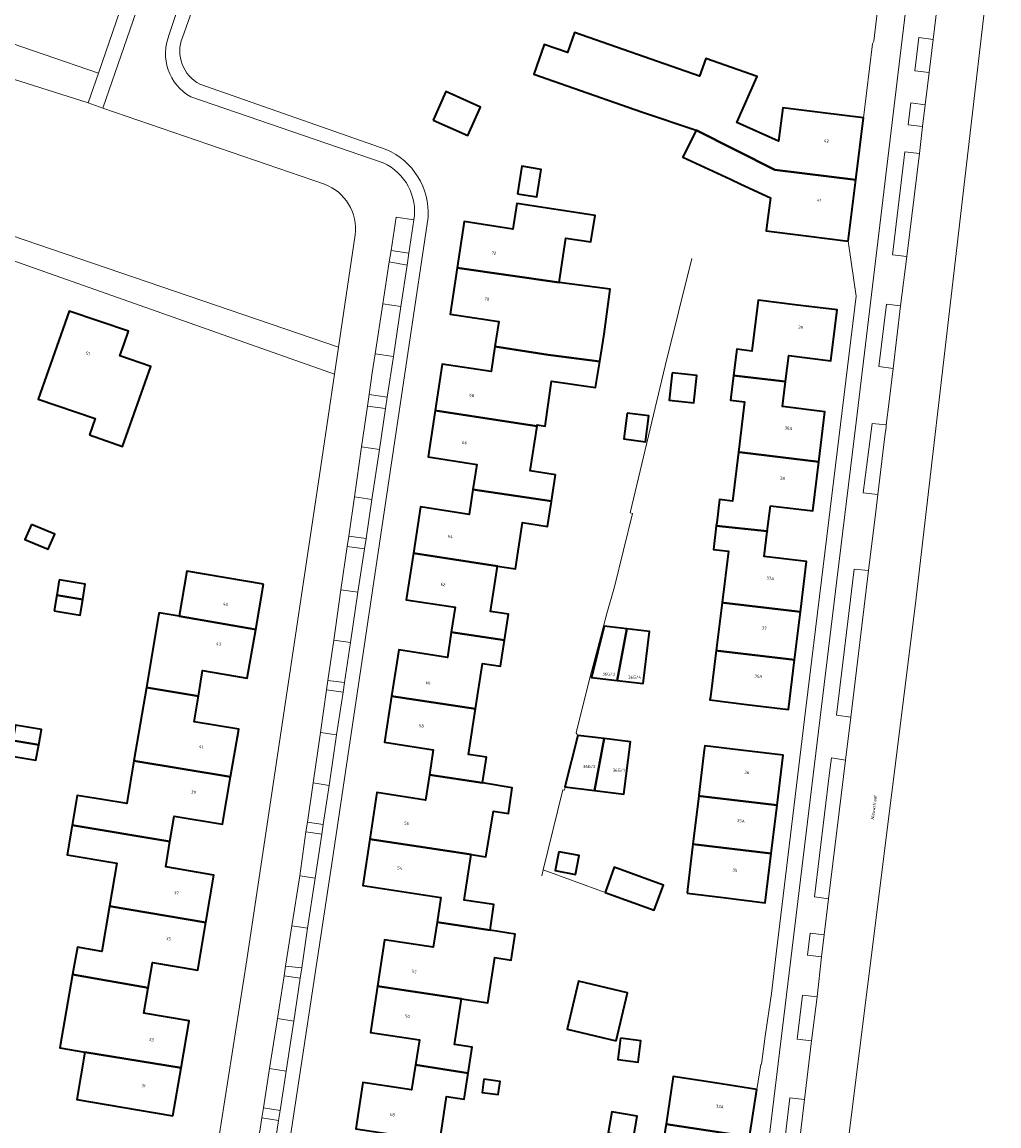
# Model space of a CAD drawing. Header units: metres. Extents: x 197700 to 204338, y 317132 to 325229.
# Tile 603 of 656: x 203325 to 203440, y 317936 to 318066. Entities that reach past the tile are written whole.
import ezdxf
from ezdxf.enums import TextEntityAlignment as Align

# ---------------------------------------------------------------- set-up
doc = ezdxf.new("R2010")
doc.units = ezdxf.units.M
for name, color, linetype, lineweight in [('B-WE-GR-BEPLANTING_CULTUUR_BODEMBEDEKKER-GV', 90, 'Continuous', 18), ('B-WE-GR-BEPLANTING_CULTUUR_HEESTERS-GV', 90, 'Continuous', 18), ('B-WE-IE-TERREINAFSCHEIDING_KUNSTMATIG_HEKWERK-G', 20, 'IE-TERREINAFSCHEIDING-KUNSTMATIG', 18), ('B-WE-IE-TERREINAFSCHEIDING_KUNSTMATIG_MUUR-G', 90, 'IE-TERREINAFSCHEIDING-KUNSTMATIG-DICHT', 18), ('B-WE-OG-BEBOUWING-GV', 7, 'Continuous', 35), ('B-WE-OG-BEBOUWING-T18', 10, 'Continuous', 18), ('B-WE-OG-TERREIN_CULTUURSCHEIDING-GV', 7, 'Continuous', 18), ('B-WE-OG-TERREIN_ERF-GV', 7, 'Continuous', 18), ('B-WE-OG-TOPOGRAFIE-T18', 10, 'Continuous', 18), ('B-WE-VH-VERHARDING_ASFALT-GV', 252, 'Continuous', 18), ('B-WE-VH-VERHARDING_OPEN-GV', 252, 'Continuous', 18), ('B-WE-VH-VERHARDING_STRAATBAKSTEEN-GV', 252, 'Continuous', 18), ('B-WE-VH-VERHARDING_TEGEL-GV', 252, 'Continuous', 18)]:
    doc.layers.add(name, color=color, linetype=linetype, lineweight=lineweight)
doc.styles.add('NLCS-ISO-M200-T18', font='NLCS-ISO.ttf', dxfattribs={"height": 0.36})
doc.linetypes.add('IE-TERREINAFSCHEIDING-KUNSTMATIG', pattern='A,4,[82,NLCS.SHX,S=0.75,R=90,X=0,Y=0],4,-2', length=10)
doc.linetypes.add('IE-TERREINAFSCHEIDING-KUNSTMATIG-DICHT', pattern='A,8,-1,[82,NLCS.SHX,S=0.75,R=90,X=0,Y=0],-1', length=10)

msp = doc.modelspace()

# ---------------------------------------------------------------- linework, layer by layer
at = {"layer": 'B-WE-GR-BEPLANTING_CULTUUR_BODEMBEDEKKER-GV'}
for points in [[(203428.746, 318032.282), (203427.067, 318032.474), (203426.185, 318025.135), (203427.861, 318024.896)], [(203427.061, 318018.276), (203425.383, 318018.426), (203424.348, 318010.275), (203426.064, 318010.066), (203426.896, 318016.965), (203427.036, 318017.991)]]:
    msp.add_lwpolyline(points, close=True, dxfattribs=at)
at = {"layer": 'B-WE-GR-BEPLANTING_CULTUUR_HEESTERS-GV'}
for points in [[(203432.09, 318059.738), (203432.561, 318063.654), (203430.896, 318063.865), (203430.414, 318059.932)], [(203431.308, 318053.377), (203431.634, 318055.951), (203429.946, 318056.186), (203429.642, 318053.576)], [(203430.953, 318050.213), (203429.258, 318050.421), (203427.789, 318038.288), (203429.473, 318038.077)], [(203370.674, 318037.082), (203370.883, 318038.476), (203368.791, 318038.806), (203368.586, 318037.474)], [(203366.012, 318020.49), (203368.144, 318020.215), (203368.34, 318021.52), (203366.206, 318021.838)], [(203363.625, 318003.944), (203365.665, 318003.689), (203365.848, 318004.908), (203363.805, 318005.188)], [(203422.877, 317983.875), (203424.975, 318001.129), (203423.296, 318001.301), (203421.21, 317984.122)], [(203361.192, 317987.075), (203363.136, 317986.822), (203363.302, 317987.934), (203361.353, 317988.19)], [(203420.277, 317962.484), (203422.262, 317978.812), (203420.597, 317979.07), (203420.38, 317977.322), (203418.613, 317962.727)], [(203360.632, 317970.092), (203360.805, 317971.245), (203358.949, 317971.52), (203358.782, 317970.367)], [(203419.761, 317958.241), (203418.117, 317958.431), (203417.781, 317955.874), (203419.449, 317955.673)], [(203358.277, 317954.354), (203356.385, 317954.582), (203356.206, 317953.435), (203358.099, 317953.168)], [(203418.926, 317950.962), (203417.199, 317951.168), (203416.583, 317945.963), (203418.252, 317945.762)], [(203419.7, 317916.844), (203419.861, 317918.463), (203419.555, 317919.179), (203415.975, 317926.66), (203417.439, 317938.872), (203415.728, 317939.049), (203414.736, 317930.777), (203415.099, 317919.013), (203414.729, 317915.67), (203417.806, 317915.328), (203418.211, 317915.363), (203418.571, 317915.556), (203419.355, 317916.205), (203419.589, 317916.489), (203419.7, 317916.841)]]:
    msp.add_lwpolyline(points, close=True, dxfattribs=at)
at = {"layer": 'B-WE-IE-TERREINAFSCHEIDING_KUNSTMATIG_HEKWERK-G'}
msp.add_lwpolyline([(203386.691, 317965.885), (203393.972, 317963.242)], dxfattribs=at)
at = {"layer": 'B-WE-IE-TERREINAFSCHEIDING_KUNSTMATIG_MUUR-G'}
for points in [[(203390.768, 317981.726), (203390.56, 317982.027), (203392.164, 317988.512), (203394.198, 317996.076), (203395.095, 317999.225), (203397.202, 318007.839), (203396.913, 318007.904), (203401.029, 318025.21), (203404.175, 318037.846)], [(203386.691, 317965.885), (203388.984, 317975.313), (203389.181, 317975.283), (203389.277, 317975.591)], [(203386.522, 317965.19), (203386.691, 317965.885)]]:
    msp.add_lwpolyline(points, dxfattribs=at)
at = {"layer": 'B-WE-OG-BEBOUWING-GV'}
for points in [[(203423.483, 318047.132), (203424.389, 318054.404), (203419.576, 318055.003), (203414.886, 318055.587), (203414.358, 318051.688), (203409.468, 318053.87), (203411.886, 318059.29), (203405.824, 318061.408), (203405.093, 318059.315), (203390.366, 318064.461), (203389.543, 318062.107), (203386.819, 318063.059), (203385.594, 318059.553), (203398.253, 318055.13), (203404.692, 318052.946), (203413.946, 318048.291)], [(203373.73, 318054.14), (203377.808, 318052.317), (203379.308, 318055.673), (203375.23, 318057.496)], [(203422.584, 318039.912), (203423.483, 318047.132), (203413.946, 318048.291), (203404.692, 318052.946), (203403.11, 318049.801), (203408.717, 318047.189), (203409.937, 318046.621), (203413.45, 318044.984), (203412.968, 318041.453), (203412.922, 318041.114), (203417.623, 318040.529)], [(203383.664, 318045.48), (203385.96, 318045.127), (203386.457, 318048.353), (203384.161, 318048.707)], [(203388.563, 318035.031), (203389.37, 318040.265), (203392.315, 318039.811), (203392.791, 318042.905), (203383.6, 318044.32), (203383.138, 318041.325), (203377.406, 318042.208), (203376.568, 318036.762)], [(203381.008, 318027.488), (203387.274, 318026.525), (203393.343, 318025.721), (203393.882, 318028.966), (203394.569, 318034.25), (203390.048, 318034.838), (203388.563, 318035.031), (203376.568, 318036.762), (203375.729, 318031.316), (203381.461, 318030.433)], [(203415.218, 318023.366), (203415.591, 318026.426), (203420.535, 318025.812), (203421.279, 318031.807), (203416.317, 318032.423), (203411.989, 318032.96), (203411.248, 318026.963), (203409.458, 318027.184), (203409.074, 318024.081), (203415.157, 318023.374)], [(203333.312, 318017.112), (203337.196, 318015.739), (203340.52, 318025.159), (203336.886, 318026.387), (203337.384, 318027.825), (203337.898, 318029.312), (203330.9, 318031.642), (203327.28, 318021.288), (203333.989, 318019.028)], [(203387.274, 318026.525), (203381.008, 318027.488), (203380.555, 318024.544), (203374.823, 318025.426), (203373.982, 318019.963), (203383.904, 318018.435), (203385.98, 318018.116), (203386.001, 318018.283), (203386.909, 318018.143), (203387.652, 318023.432), (203392.835, 318022.662), (203393.343, 318025.721)], [(203401.862, 318024.418), (203401.51, 318021.19), (203404.399, 318020.875), (203404.75, 318024.104)], [(203419.106, 318013.943), (203419.823, 318019.825), (203414.86, 318020.43), (203415.218, 318023.366), (203415.157, 318023.374), (203409.074, 318024.081), (203408.732, 318021.188), (203410.385, 318020.983), (203409.662, 318015.057), (203410.084, 318015.006)], [(203385.98, 318018.116), (203383.904, 318018.435), (203373.982, 318019.963), (203373.141, 318014.499), (203378.873, 318013.617), (203378.428, 318010.678), (203387.654, 318009.278), (203388.136, 318012.405), (203385.171, 318012.861)], [(203396.562, 318019.655), (203396.179, 318016.619), (203398.729, 318016.297), (203399.112, 318019.334)], [(203413.418, 318008.758), (203418.399, 318008.151), (203419.106, 318013.943), (203410.084, 318015.006), (203409.662, 318015.057), (203408.961, 318009.302), (203407.437, 318009.487), (203407.104, 318006.753), (203407.058, 318006.378), (203413.03, 318005.747), (203413.051, 318005.744)], [(203378.428, 318010.678), (203377.982, 318007.739), (203372.248, 318008.613), (203371.417, 318003.16), (203381.33, 318001.649), (203383.415, 318001.328), (203384.253, 318006.773), (203387.198, 318006.319), (203387.653, 318009.272), (203387.654, 318009.278)], [(203326.475, 318006.558), (203325.693, 318004.787), (203328.446, 318003.654), (203329.228, 318005.425)], [(203413.051, 318005.744), (203413.03, 318005.747), (203407.058, 318006.378), (203406.717, 318003.625), (203408.482, 318003.407), (203407.732, 317997.356), (203407.957, 317997.327), (203416.966, 317996.253), (203417.687, 318002.18), (203412.692, 318002.788)], [(203375.87, 317993.87), (203382.131, 317992.92), (203382.603, 317995.985), (203380.507, 317996.308), (203381.33, 318001.649), (203371.417, 318003.16), (203370.585, 317997.701), (203376.319, 317996.827)], [(203353.785, 317999.542), (203344.752, 318001.062), (203343.848, 317995.744), (203352.86, 317994.187)], [(203329.756, 318000.056), (203329.451, 317998.231), (203332.506, 317997.704), (203332.81, 317999.528)], [(203329.147, 317996.406), (203332.202, 317995.879), (203332.506, 317997.704), (203329.451, 317998.231)], [(203407.732, 317997.356), (203407.034, 317991.721), (203407.27, 317991.689), (203416.279, 317990.614), (203416.966, 317996.253), (203407.957, 317997.327)], [(203346.119, 317986.348), (203346.623, 317989.357), (203351.872, 317988.468), (203352.86, 317994.187), (203343.848, 317995.744), (203341.487, 317996.134), (203341.445, 317995.884), (203340.006, 317987.383)], [(203396.522, 317994.265), (203393.855, 317994.589), (203392.359, 317988.56), (203395.403, 317988.19)], [(203396.522, 317994.265), (203395.403, 317988.19), (203398.447, 317987.821), (203399.19, 317993.941)], [(203382.131, 317992.92), (203375.87, 317993.87), (203375.421, 317990.914), (203369.687, 317991.788), (203368.858, 317986.351), (203378.742, 317984.844), (203379.567, 317990.2), (203381.662, 317989.877)], [(203410.606, 317985.382), (203415.569, 317984.778), (203416.279, 317990.614), (203407.27, 317991.689), (203407.034, 317991.721), (203406.361, 317986.282), (203406.314, 317985.904)], [(203338.544, 317978.748), (203349.912, 317976.854), (203350.862, 317982.447), (203345.615, 317983.339), (203346.119, 317986.348), (203340.006, 317987.383)], [(203379.535, 317976.126), (203380.004, 317979.175), (203377.919, 317979.496), (203378.742, 317984.844), (203368.858, 317986.351), (203368.029, 317980.914), (203373.763, 317980.04), (203373.31, 317977.078)], [(203324.277, 317981.125), (203327.336, 317980.615), (203327.677, 317982.434), (203324.618, 317982.944)], [(203327.336, 317980.615), (203324.277, 317981.125), (203323.936, 317979.306), (203326.995, 317978.797)], [(203390.768, 317981.726), (203389.235, 317975.663), (203392.71, 317975.233), (203393.858, 317981.343)], [(203393.858, 317981.343), (203392.71, 317975.233), (203396.185, 317974.803), (203396.947, 317980.961)], [(203409.961, 317980.001), (203405.709, 317980.518), (203405.648, 317980.01), (203405.011, 317974.702), (203404.998, 317974.596), (203405.199, 317974.574), (203414.21, 317973.508), (203414.925, 317979.398)], [(203349.912, 317976.854), (203338.544, 317978.748), (203337.689, 317973.695), (203334.819, 317974.173), (203331.862, 317974.665), (203331.276, 317971.145), (203342.773, 317969.23), (203343.27, 317972.209), (203348.962, 317971.261)], [(203379.535, 317976.126), (203373.31, 317977.078), (203372.857, 317974.117), (203367.123, 317974.991), (203366.29, 317969.529), (203376.162, 317968.02), (203378.228, 317967.705), (203379.958, 317967.441), (203380.83, 317972.814), (203382.594, 317972.551), (203383.043, 317975.564)], [(203413.52, 317967.83), (203414.21, 317973.508), (203405.199, 317974.574), (203404.998, 317974.596), (203404.316, 317968.919)], [(203335.654, 317961.614), (203346.997, 317959.693), (203347.951, 317965.289), (203342.277, 317966.25), (203342.773, 317969.23), (203331.276, 317971.145), (203330.695, 317967.657), (203336.511, 317966.671)], [(203374.204, 317959.74), (203380.439, 317958.788), (203380.901, 317961.814), (203377.411, 317962.347), (203378.228, 317967.705), (203376.162, 317968.02), (203366.29, 317969.529), (203365.457, 317964.067), (203374.651, 317962.665)], [(203403.623, 317963.149), (203407.852, 317962.635), (203412.816, 317962.032), (203413.52, 317967.83), (203404.316, 317968.919), (203404.277, 317968.597), (203403.674, 317963.573)], [(203388.531, 317968.028), (203388.116, 317965.823), (203390.504, 317965.373), (203390.919, 317967.579)], [(203393.972, 317963.242), (203399.761, 317961.147), (203400.765, 317963.922), (203400.833, 317964.109), (203399.853, 317964.464), (203395.044, 317966.204)], [(203346.997, 317959.693), (203335.654, 317961.614), (203334.754, 317956.305), (203331.883, 317956.792), (203331.321, 317953.57), (203340.219, 317952.017), (203340.724, 317954.997), (203346.042, 317954.097)], [(203374.204, 317959.74), (203373.758, 317956.815), (203368.022, 317957.676), (203367.202, 317952.212), (203377.076, 317950.73), (203380.196, 317950.262), (203381.007, 317955.576), (203382.939, 317955.281), (203383.405, 317958.336), (203380.439, 317958.788)], [(203332.758, 317944.456), (203344.088, 317942.593), (203345.037, 317948.137), (203339.715, 317949.036), (203340.219, 317952.017), (203331.321, 317953.57), (203329.82, 317944.969)], [(203395.274, 317945.79), (203396.614, 317951.434), (203390.85, 317952.802), (203389.51, 317947.158)], [(203371.656, 317942.94), (203377.874, 317941.965), (203378.339, 317945.018), (203376.253, 317945.336), (203377.076, 317950.73), (203367.202, 317952.212), (203366.382, 317946.748), (203372.118, 317945.887)], [(203395.806, 317946.086), (203395.478, 317943.566), (203397.855, 317943.256), (203398.183, 317945.777)], [(203343.12, 317936.937), (203344.088, 317942.593), (203332.758, 317944.456), (203331.81, 317938.86), (203337.123, 317937.957)], [(203377.874, 317941.965), (203371.656, 317942.94), (203371.194, 317939.992), (203365.459, 317940.858), (203364.636, 317935.409), (203374.519, 317933.916), (203375.322, 317939.233), (203377.409, 317938.918)], [(203379.714, 317941.254), (203379.505, 317939.703), (203381.402, 317939.447), (203381.611, 317940.998)], [(203411.83, 317940.061), (203406.888, 317940.818), (203401.997, 317941.594), (203401.144, 317935.981), (203410.975, 317934.476)], [(203397.309, 317934.41), (203397.76, 317936.895), (203394.777, 317937.437), (203394.325, 317934.953)], [(203401.043, 317935.315), (203400.311, 317930.494), (203410.135, 317928.99), (203410.871, 317933.8), (203410.975, 317934.476), (203401.144, 317935.981)]]:
    msp.add_lwpolyline(points, close=True, dxfattribs=at)
at = {"layer": 'B-WE-OG-TERREIN_CULTUURSCHEIDING-GV'}
for points in [[(203360.954, 318046.608), (203334.882, 318055.568), (203333.155, 318056.181), (203320.381, 318060.222)], [(203313.455, 318055.21), (203309.629, 318045.511), (203362.607, 318027.424), (203364.572, 318040.645)]]:
    msp.add_lwpolyline(points, dxfattribs=at)
msp.add_lwpolyline([(203364.572, 318040.645, 0.344172), (203360.954, 318046.608)], format="xyb", dxfattribs=at)
msp.add_lwpolyline([(203353.597, 317936.696), (203355.56, 317936.385), (203355.742, 317937.58), (203353.783, 317937.89)], close=True, dxfattribs=at)
at = {"layer": 'B-WE-OG-TERREIN_ERF-GV'}
for points in [[(203321.554, 318064.076), (203334.355, 318059.665), (203344.033, 318087.751), (203353.819, 318115.606)], [(203348.703, 318076.49), (203344.242, 318063.888)], [(203401.043, 317935.315), (203401.144, 317935.981), (203401.997, 317941.594), (203406.888, 317940.818), (203411.83, 317940.061), (203412.283, 317943), (203412.377, 317943.015), (203412.799, 317946.312), (203413.55, 317951.354), (203414.121, 317956.017), (203417.575, 317984.914), (203419.419, 318000), (203423.506, 318033.421), (203422.584, 318039.912), (203417.623, 318040.529), (203412.922, 318041.114), (203412.968, 318041.453), (203413.45, 318044.984), (203409.937, 318046.621), (203408.717, 318047.189), (203403.11, 318049.801), (203404.692, 318052.946), (203398.253, 318055.13), (203385.594, 318059.553), (203386.819, 318063.059), (203389.543, 318062.107), (203390.366, 318064.461), (203405.093, 318059.315), (203405.824, 318061.408), (203411.886, 318059.29), (203409.468, 318053.87), (203414.358, 318051.688), (203414.886, 318055.587), (203419.576, 318055.003), (203424.389, 318054.404), (203425.455, 318063.134), (203425.587, 318063.42), (203426.782, 318073.455)], [(203346.306, 318058.365), (203368.23, 318050.705)], [(203364.636, 317935.409), (203365.459, 317940.858), (203371.194, 317939.992), (203371.656, 317942.94), (203372.118, 317945.887), (203366.382, 317946.748), (203367.202, 317952.212), (203368.022, 317957.676), (203373.758, 317956.815), (203374.204, 317959.74), (203374.651, 317962.665), (203365.457, 317964.067), (203366.29, 317969.529), (203367.123, 317974.991), (203372.857, 317974.117), (203373.31, 317977.078), (203373.763, 317980.04), (203368.029, 317980.914), (203368.858, 317986.351), (203369.687, 317991.788), (203375.421, 317990.914), (203375.87, 317993.87), (203376.319, 317996.827), (203370.585, 317997.701), (203371.417, 318003.16), (203372.248, 318008.613), (203377.982, 318007.739), (203378.428, 318010.678), (203378.873, 318013.617), (203373.141, 318014.499), (203373.982, 318019.963), (203374.823, 318025.426), (203380.555, 318024.544), (203381.008, 318027.488), (203381.461, 318030.433), (203375.729, 318031.316), (203376.568, 318036.762), (203377.406, 318042.208), (203383.138, 318041.325), (203383.6, 318044.32), (203392.791, 318042.905), (203392.315, 318039.811), (203389.37, 318040.265), (203388.563, 318035.031), (203390.048, 318034.838), (203394.569, 318034.25), (203393.882, 318028.966), (203393.343, 318025.721), (203392.835, 318022.662), (203387.652, 318023.432), (203386.909, 318018.143), (203386.001, 318018.283), (203385.98, 318018.116), (203385.171, 318012.861), (203388.136, 318012.405), (203387.654, 318009.278), (203387.653, 318009.272), (203387.198, 318006.319), (203384.253, 318006.773), (203383.415, 318001.328), (203381.33, 318001.649), (203380.507, 317996.308), (203382.603, 317995.985), (203382.131, 317992.92), (203381.662, 317989.877), (203379.567, 317990.2), (203378.742, 317984.844), (203377.919, 317979.496), (203380.004, 317979.175), (203379.535, 317976.126), (203383.043, 317975.564), (203382.594, 317972.551), (203380.83, 317972.814), (203379.958, 317967.441), (203378.228, 317967.705), (203377.411, 317962.347), (203380.901, 317961.814), (203380.439, 317958.788), (203383.405, 317958.336), (203382.939, 317955.281), (203381.007, 317955.576), (203380.196, 317950.262), (203377.076, 317950.73), (203376.253, 317945.336), (203378.339, 317945.018), (203377.874, 317941.965), (203377.409, 317938.918), (203375.322, 317939.233), (203374.519, 317933.916)], [(203373.139, 318042.708), (203368.67, 318012.763), (203361.903, 317967.156), (203356.136, 317929.18), (203353.877, 317914.268), (203349.528, 317885.56), (203344.644, 317852.713), (203339.022, 317815.361), (203364.554, 317811.256), (203363.37, 317804.011), (203362.905, 317801.169), (203362.519, 317798.933), (203357.869, 317771.976), (203354.905, 317768.442), (203344.779, 317757.591), (203343.318, 317758.325), (203334.078, 317762.927), (203329.352, 317765.281), (203336.575, 317795.016), (203337.084, 317797.112), (203336.333, 317797.496), (203263.959, 317833.535)], [(203346.601, 317932.656), (203346.709, 317933.468), (203348.338, 317933.262), (203348.35, 317933.342), (203351.823, 317955.293), (203360.642, 318014.202), (203362.136, 318024.254), (203314.248, 318041.172)]]:
    msp.add_lwpolyline(points, dxfattribs=at)
for points in [[(203344.242, 318063.888, 0.3847661), (203346.306, 318058.365)], [(203368.23, 318050.705, -0.3160231), (203373.139, 318042.708)]]:
    msp.add_lwpolyline(points, format="xyb", dxfattribs=at)
for points in [[(203373.73, 318054.14), (203375.23, 318057.496), (203379.308, 318055.673), (203377.808, 318052.317)], [(203383.664, 318045.48), (203384.161, 318048.707), (203386.457, 318048.353), (203385.96, 318045.127)], [(203419.106, 318013.943), (203418.399, 318008.151), (203413.418, 318008.758), (203413.051, 318005.744), (203412.692, 318002.788), (203417.687, 318002.18), (203416.966, 317996.253), (203416.279, 317990.614), (203415.569, 317984.778), (203410.606, 317985.382), (203406.314, 317985.904), (203406.361, 317986.282), (203407.034, 317991.721), (203407.732, 317997.356), (203408.482, 318003.407), (203406.717, 318003.625), (203407.058, 318006.378), (203407.104, 318006.753), (203407.437, 318009.487), (203408.961, 318009.302), (203409.662, 318015.057), (203410.385, 318020.983), (203408.732, 318021.188), (203409.074, 318024.081), (203409.458, 318027.184), (203411.248, 318026.963), (203411.989, 318032.96), (203416.317, 318032.423), (203421.279, 318031.807), (203420.535, 318025.812), (203415.591, 318026.426), (203415.218, 318023.366), (203414.86, 318020.43), (203419.823, 318019.825)], [(203337.196, 318015.739), (203333.312, 318017.112), (203333.989, 318019.028), (203327.28, 318021.288), (203330.9, 318031.642), (203337.898, 318029.312), (203337.384, 318027.825), (203336.886, 318026.387), (203340.52, 318025.159)], [(203401.862, 318024.418), (203404.75, 318024.104), (203404.399, 318020.875), (203401.51, 318021.19)], [(203396.562, 318019.655), (203399.112, 318019.334), (203398.729, 318016.297), (203396.179, 318016.619)], [(203325.693, 318004.787), (203326.475, 318006.558), (203329.228, 318005.425), (203328.446, 318003.654)], [(203352.86, 317994.187), (203351.872, 317988.468), (203346.623, 317989.357), (203346.119, 317986.348), (203345.615, 317983.339), (203350.862, 317982.447), (203349.912, 317976.854), (203348.962, 317971.261), (203343.27, 317972.209), (203342.773, 317969.23), (203342.277, 317966.25), (203347.951, 317965.289), (203346.997, 317959.693), (203346.042, 317954.097), (203340.724, 317954.997), (203340.219, 317952.017), (203339.715, 317949.036), (203345.037, 317948.137), (203344.088, 317942.593), (203343.12, 317936.937), (203337.123, 317937.957), (203331.81, 317938.86), (203332.758, 317944.456), (203329.82, 317944.969), (203331.321, 317953.57), (203331.883, 317956.792), (203334.754, 317956.305), (203335.654, 317961.614), (203336.511, 317966.671), (203330.695, 317967.657), (203331.276, 317971.145), (203331.862, 317974.665), (203334.819, 317974.173), (203337.689, 317973.695), (203338.544, 317978.748), (203340.006, 317987.383), (203341.445, 317995.884), (203341.487, 317996.134), (203343.848, 317995.744), (203344.752, 318001.062), (203353.785, 317999.542)], [(203332.202, 317995.879), (203329.147, 317996.406), (203329.451, 317998.231), (203329.756, 318000.056), (203332.81, 317999.528), (203332.506, 317997.704)], [(203395.403, 317988.19), (203392.359, 317988.56), (203393.855, 317994.589), (203396.522, 317994.265), (203399.19, 317993.941), (203398.447, 317987.821)], [(203327.336, 317980.615), (203326.995, 317978.797), (203323.936, 317979.306), (203324.277, 317981.125), (203324.618, 317982.944), (203327.677, 317982.434)], [(203392.71, 317975.233), (203389.235, 317975.663), (203390.768, 317981.726), (203393.858, 317981.343), (203396.947, 317980.961), (203396.185, 317974.803)], [(203407.852, 317962.635), (203403.623, 317963.149), (203403.674, 317963.573), (203404.277, 317968.597), (203404.316, 317968.919), (203404.998, 317974.596), (203405.011, 317974.702), (203405.648, 317980.01), (203405.709, 317980.518), (203409.961, 317980.001), (203414.925, 317979.398), (203414.21, 317973.508), (203413.52, 317967.83), (203412.816, 317962.032)], [(203388.531, 317968.028), (203390.919, 317967.579), (203390.504, 317965.373), (203388.116, 317965.823)], [(203400.765, 317963.922), (203399.761, 317961.147), (203393.972, 317963.242), (203395.044, 317966.204), (203399.853, 317964.464), (203400.833, 317964.109)], [(203395.274, 317945.79), (203389.51, 317947.158), (203390.85, 317952.802), (203396.614, 317951.434)], [(203395.806, 317946.086), (203398.183, 317945.777), (203397.855, 317943.256), (203395.478, 317943.566)], [(203379.714, 317941.254), (203381.611, 317940.998), (203381.402, 317939.447), (203379.505, 317939.703)], [(203397.309, 317934.41), (203394.325, 317934.953), (203394.777, 317937.437), (203397.76, 317936.895)]]:
    msp.add_lwpolyline(points, close=True, dxfattribs=at)
at = {"layer": 'B-WE-VH-VERHARDING_ASFALT-GV'}
for points in [[(203422.14, 317930.53), (203430.507, 317997.238), (203440.312, 318081.71)], [(203433.626, 318072.415), (203432.561, 318063.654), (203432.09, 318059.738), (203431.634, 318055.951), (203431.308, 318053.377), (203430.953, 318050.213), (203429.473, 318038.077), (203428.746, 318032.282), (203427.861, 318024.896), (203427.398, 318021.03), (203427.061, 318018.276), (203427.036, 318017.991), (203426.896, 318016.965), (203426.064, 318010.066), (203425.82, 318008.074), (203424.975, 318001.129), (203422.877, 317983.875), (203422.262, 317978.812), (203420.277, 317962.484), (203419.761, 317958.241), (203419.449, 317955.673), (203418.926, 317950.962), (203418.252, 317945.762), (203417.439, 317938.872), (203415.975, 317926.66)], [(203320.381, 318060.222), (203333.155, 318056.181), (203334.355, 318059.665), (203321.554, 318064.076)], [(203314.248, 318041.172), (203362.136, 318024.254), (203362.607, 318027.424), (203309.629, 318045.511), (203313.455, 318055.21)]]:
    msp.add_lwpolyline(points, dxfattribs=at)
at = {"layer": 'B-WE-VH-VERHARDING_OPEN-GV'}
for points in [[(203369.943, 318032.207), (203367.826, 318032.533), (203366.921, 318026.642), (203369.059, 318026.313)], [(203366.534, 318009.484), (203367.419, 318015.38), (203365.321, 318015.702), (203364.47, 318009.799)], [(203362.894, 317998.873), (203362.04, 317992.954), (203364.01, 317992.653), (203364.897, 317998.568)], [(203360.47, 317982.066), (203359.615, 317976.135), (203361.494, 317975.849), (203362.381, 317981.775)], [(203358.037, 317965.198), (203358.001, 317964.949), (203357.122, 317959.312), (203358.977, 317959.034), (203359.858, 317964.921)], [(203354.503, 317942.512), (203356.449, 317942.218), (203357.041, 317946.099), (203357.341, 317948.105), (203355.42, 317948.393)]]:
    msp.add_lwpolyline(points, close=True, dxfattribs=at)
at = {"layer": 'B-WE-VH-VERHARDING_STRAATBAKSTEEN-GV'}
for points in [[(203353.819, 318115.606), (203344.033, 318087.751), (203334.355, 318059.665), (203333.155, 318056.181), (203334.882, 318055.568), (203345.217, 318085.538), (203355.463, 318115.477)], [(203355.463, 318115.477), (203345.217, 318085.538), (203334.882, 318055.568)], [(203359.776, 318113.842), (203351.922, 318092.018), (203342.692, 318064.222)], [(203342.692, 318064.222), (203351.922, 318092.018), (203359.776, 318113.842)], [(203344.242, 318063.888), (203348.703, 318076.49), (203361.695, 318114.02)], [(203368.23, 318050.705), (203346.306, 318058.365)], [(203345.245, 318056.879), (203367.88, 318049.103)], [(203367.88, 318049.103), (203345.245, 318056.879)], [(203334.882, 318055.568), (203360.954, 318046.608)], [(203352.834, 317931.799), (203353.597, 317936.696), (203353.783, 317937.89), (203354.503, 317942.512), (203355.42, 317948.393), (203356.206, 317953.435), (203356.385, 317954.582), (203357.122, 317959.312), (203358.001, 317964.949), (203358.037, 317965.198), (203358.782, 317970.367), (203358.949, 317971.52), (203359.615, 317976.135), (203360.47, 317982.066), (203361.192, 317987.075), (203361.353, 317988.19), (203362.04, 317992.954), (203362.894, 317998.873), (203363.625, 318003.944), (203363.805, 318005.188), (203364.47, 318009.799), (203365.321, 318015.702), (203366.012, 318020.49), (203366.206, 318021.838), (203366.579, 318024.419), (203366.921, 318026.642), (203367.826, 318032.533), (203368.586, 318037.474), (203368.791, 318038.806), (203369.394, 318042.732), (203371.473, 318042.412)], [(203371.473, 318042.412), (203370.883, 318038.476), (203370.674, 318037.082), (203369.943, 318032.207), (203369.059, 318026.313), (203368.34, 318021.52), (203368.144, 318020.215), (203367.419, 318015.38), (203366.534, 318009.484), (203365.848, 318004.908), (203365.665, 318003.689), (203364.897, 317998.568), (203364.01, 317992.653), (203363.302, 317987.934), (203363.136, 317986.822), (203362.381, 317981.775), (203361.494, 317975.849), (203360.805, 317971.245), (203360.632, 317970.092), (203359.858, 317964.921), (203358.977, 317959.034), (203358.277, 317954.354), (203358.099, 317953.168), (203357.341, 317948.105), (203357.041, 317946.099), (203356.449, 317942.218), (203355.742, 317937.58), (203355.56, 317936.385), (203354.803, 317931.424)], [(203356.136, 317929.18), (203361.903, 317967.156), (203368.67, 318012.763), (203373.139, 318042.708)], [(203364.572, 318040.645), (203362.607, 318027.424), (203362.136, 318024.254), (203360.642, 318014.202), (203351.823, 317955.293), (203348.35, 317933.342)]]:
    msp.add_lwpolyline(points, dxfattribs=at)
for points in [[(203342.692, 318064.222, 0.3799581), (203345.245, 318056.879)], [(203345.245, 318056.879, -0.3799581), (203342.692, 318064.222)], [(203346.306, 318058.365, -0.3847661), (203344.242, 318063.888)], [(203373.139, 318042.708, 0.3160231), (203368.23, 318050.705)], [(203367.88, 318049.103, -0.3389157), (203371.473, 318042.412)], [(203371.473, 318042.412, 0.3389157), (203367.88, 318049.103)], [(203360.954, 318046.608, -0.344172), (203364.572, 318040.645)]]:
    msp.add_lwpolyline(points, format="xyb", dxfattribs=at)
for points in [[(203371.473, 318042.412), (203369.394, 318042.732), (203368.791, 318038.806), (203370.883, 318038.476)], [(203367.826, 318032.533), (203369.943, 318032.207), (203370.674, 318037.082), (203368.586, 318037.474)], [(203366.921, 318026.642), (203366.579, 318024.419), (203366.206, 318021.838), (203368.34, 318021.52), (203369.059, 318026.313)], [(203367.419, 318015.38), (203368.144, 318020.215), (203366.012, 318020.49), (203365.321, 318015.702)], [(203363.805, 318005.188), (203365.848, 318004.908), (203366.534, 318009.484), (203364.47, 318009.799)], [(203365.665, 318003.689), (203363.625, 318003.944), (203362.894, 317998.873), (203364.897, 317998.568)], [(203363.302, 317987.934), (203364.01, 317992.653), (203362.04, 317992.954), (203361.353, 317988.19)], [(203363.136, 317986.822), (203361.192, 317987.075), (203360.47, 317982.066), (203362.381, 317981.775)], [(203359.615, 317976.135), (203358.949, 317971.52), (203360.805, 317971.245), (203361.494, 317975.849)], [(203359.858, 317964.921), (203360.632, 317970.092), (203358.782, 317970.367), (203358.037, 317965.198)], [(203356.385, 317954.582), (203358.277, 317954.354), (203358.977, 317959.034), (203357.122, 317959.312)], [(203356.206, 317953.435), (203355.42, 317948.393), (203357.341, 317948.105), (203358.099, 317953.168)], [(203355.742, 317937.58), (203356.449, 317942.218), (203354.503, 317942.512), (203353.783, 317937.89)], [(203354.787, 317931.322), (203354.803, 317931.424), (203355.56, 317936.385), (203353.597, 317936.696), (203352.834, 317931.799), (203352.807, 317931.621)]]:
    msp.add_lwpolyline(points, close=True, dxfattribs=at)
at = {"layer": 'B-WE-VH-VERHARDING_TEGEL-GV'}
for points in [[(203431.347, 318090.141), (203428.889, 318091.066), (203427.625, 318080.499), (203426.782, 318073.455), (203425.587, 318063.42), (203425.455, 318063.134), (203424.389, 318054.404), (203423.483, 318047.132), (203422.584, 318039.912), (203423.506, 318033.421), (203419.419, 318000), (203417.575, 317984.914), (203414.121, 317956.017), (203413.55, 317951.354), (203412.799, 317946.312), (203412.377, 317943.015), (203412.283, 317943), (203411.83, 317940.061), (203410.975, 317934.476)], [(203431.397, 318089.11), (203430.895, 318084.901), (203429.795, 318070.874), (203423.497, 318018.599), (203421.236, 318000), (203412.833, 317930.83)], [(203412.833, 317930.83), (203421.236, 318000), (203423.497, 318018.599), (203429.795, 318070.874), (203430.895, 318084.901), (203431.397, 318089.11)], [(203428.746, 318032.282), (203429.473, 318038.077), (203427.789, 318038.288), (203429.258, 318050.421), (203430.953, 318050.213), (203431.308, 318053.377), (203429.642, 318053.576), (203429.946, 318056.186), (203431.634, 318055.951), (203432.09, 318059.738), (203430.414, 318059.932), (203430.896, 318063.865), (203432.561, 318063.654), (203433.626, 318072.415), (203431.85, 318072.574), (203432.65, 318082.648), (203434.842, 318082.343), (203434.876, 318083.359), (203434.836, 318084.376), (203432.8, 318084.642), (203433.141, 318087.635)], [(203414.736, 317930.777), (203415.728, 317939.049), (203417.439, 317938.872), (203418.252, 317945.762), (203416.583, 317945.963), (203417.199, 317951.168), (203418.926, 317950.962), (203419.449, 317955.673), (203417.781, 317955.874), (203418.117, 317958.431), (203419.761, 317958.241), (203420.277, 317962.484), (203418.613, 317962.727), (203420.38, 317977.322), (203420.597, 317979.07), (203422.262, 317978.812), (203422.877, 317983.875), (203421.21, 317984.122), (203423.296, 318001.301), (203424.975, 318001.129), (203425.82, 318008.074), (203426.064, 318010.066), (203424.348, 318010.275), (203425.383, 318018.426), (203427.061, 318018.276), (203427.398, 318021.03), (203427.861, 318024.896), (203426.185, 318025.135), (203427.067, 318032.474), (203428.746, 318032.282)]]:
    msp.add_lwpolyline(points, dxfattribs=at)

# ---------------------------------------------------------------- texts
at = {"layer": 'B-WE-OG-BEBOUWING-T18', "style": 'NLCS-ISO-M200-T18'}
for s, rotation, p in [('42', 352.9, (203420.02, 318051.694)), ('41', 352.9, (203419.153, 318044.726)), ('72', 351.3, (203380.883, 318038.506)), ('70', 351.3, (203380.05, 318033.091)), ('39', 353, (203416.993, 318029.746)), ('51', 341.6, (203333.135, 318026.682)), ('68', 351.3, (203378.305, 318021.753)), ('38A', 353.1, (203415.556, 318017.882)), ('66', 351.3, (203377.447, 318016.184)), ('38', 353.1, (203414.836, 318011.975)), ('64', 351.4, (203375.765, 318005.138)), ('62', 351.4, (203374.905, 317999.499)), ('37A', 353.1, (203413.418, 318000.214)), ('45', 350.2, (203349.315, 317997.166)), ('37', 353.1, (203412.706, 317994.361)), ('43', 350.2, (203348.508, 317992.494)), ('36A', 353.1, (203412.017, 317988.707)), ('60', 351.4, (203373.142, 317987.913)), ('58', 351.4, (203372.37, 317982.848)), ('41', 350.4, (203346.454, 317980.385)), ('36', 353.1, (203410.65, 317977.374)), ('39', 350.4, (203345.548, 317975.049)), ('56', 351.4, (203370.619, 317971.38)), ('35A', 353.1, (203409.957, 317971.666)), ('54', 351.4, (203369.815, 317966.112)), ('35', 353.1, (203409.251, 317965.858)), ('37', 350.3, (203343.535, 317963.188)), ('35', 350.3, (203342.616, 317957.802)), ('52', 351.5, (203371.506, 317953.938)), ('50', 351.5, (203370.716, 317948.675)), ('33', 350.3, (203340.597, 317945.909)), ('31', 350.3, (203339.668, 317940.481)), ('32A', 351.3, (203407.475, 317938.05)), ('48', 351.5, (203368.935, 317937.091))]:
    msp.add_text(s, height=0.36, rotation=rotation, dxfattribs=at).set_placement(p, align=Align.MIDDLE)
for s, p in [('36G/3', (203394.393, 317988.948)), ('36G/4', (203397.437, 317988.579)), ('36G/2', (203392.104, 317978.062)), ('36G/1', (203395.579, 317977.632))]:
    msp.add_text(s, height=0.36, dxfattribs=at).set_placement(p, align=Align.MIDDLE)
at = {"layer": 'B-WE-OG-TOPOGRAFIE-T18', "style": 'NLCS-ISO-M200-T18'}
msp.add_text('Nieuwstraat', height=0.36, rotation=83, dxfattribs=at).set_placement((203425.597, 317973.267), align=Align.MIDDLE)

doc.saveas('drawing.dxf')
